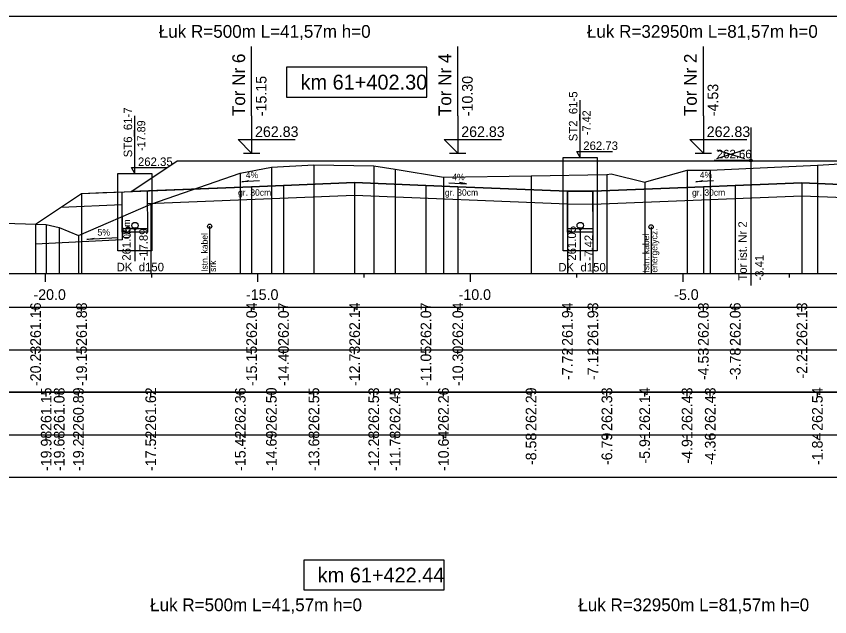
# Model space of a CAD drawing. Extents: x 6516023 to 6560129, y 5513077 to 5529206.
# Drawn here: x 6519199.78 to 6519218.91, y 5514532.52 to 5514546.66 of the extents above; entities that cross this region are included whole.
import ezdxf

# ---------------------------------------------------------------- set-up
doc = ezdxf.new("R2010")
doc.units = 0
for name, color, linetype in [('IR_default', 7, 'Continuous'), ('TOR_PRZEK_P-kable', 7, 'Continuous'), ('TOR_PRZEK_P-komponent', 7, 'Continuous'), ('TOR_PRZEK_P-odwodnienie', 7, 'Continuous'), ('TOR_PRZEK_P-opisy', 7, 'Continuous'), ('TOR_PRZEK_P-schodkowanie+wymiana', 7, 'Continuous'), ('TOR_PRZEK_P-tabelka istniejace', 7, 'Continuous'), ('TOR_PRZEK_P-tabelka projektowane', 7, 'Continuous'), ('TOR_PRZEK_P-teren istniejacy', 7, 'Continuous'), ('TOR_PRZEK_P-tory istniejace', 7, 'Continuous'), ('TOR_PRZEK_P-tory projektowane', 7, 'Continuous'), ('TOR_PRZEK_P-uklad odniesienia', 7, 'Continuous'), ('TOR_PRZEK_P-warstwa ochronna I', 7, 'Continuous'), ('TOR_PRZEK_P-warstwa ochronna II', 7, 'Continuous'), ('TOR_PS_T-skarpy projektowane', 7, 'Continuous'), ('TOR_RAMKI-ramka+tabelka 1', 7, 'Continuous')]:
    doc.layers.add(name, color=color, linetype=linetype)

msp = doc.modelspace()

# ---------------------------------------------------------------- linework, layer by layer
at = {"layer": 'IR_default'}
msp.add_lwpolyline([(6519200.232, 5514541.764), (6519200.232, 5514541.764), (6519201.313, 5514542.485), (6519201.813, 5514542.505), (6519202.326, 5514542.525), (6519202.478, 5514542.531), (6519203.315, 5514543.089), (6519203.563, 5514543.255), (6519206.261, 5514543.255), (6519207.063, 5514543.255), (6519208.133, 5514543.255), (6519208.413, 5514543.254), (6519209.216, 5514543.254), (6519211.913, 5514543.254), (6519213.663, 5514543.254), (6519214.188, 5514543.254), (6519216.883, 5514543.254), (6519217.688, 5514543.254), (6519218.479, 5514543.254), (6519218.713, 5514543.254), (6519219.518, 5514543.254)], dxfattribs=at)
at = {"layer": 'TOR_PRZEK_P-kable'}
for p, q in [((6519204.326, 5514541.714), (6519204.326, 5514540.604)), ((6519214.709, 5514541.698), (6519214.709, 5514540.588))]:
    msp.add_line(p, q, dxfattribs=at)
for centre in [(6519204.326, 5514541.714), (6519214.709, 5514541.698)]:
    msp.add_circle(centre, 0.05, dxfattribs=at)
at = {"layer": 'TOR_PRZEK_P-komponent'}
msp.add_lwpolyline([(6519219.713, 5514542.676), (6519218.256, 5514542.734), (6519216.688, 5514542.671), (6519215.938, 5514542.641), (6519213.34, 5514542.537), (6519212.74, 5514542.541), (6519210.163, 5514542.644), (6519209.413, 5514542.674), (6519207.736, 5514542.742), (6519206.063, 5514542.675), (6519205.313, 5514542.645), (6519202.478, 5514542.531), (6519203.563, 5514543.255), (6519207.063, 5514543.255), (6519208.413, 5514543.254), (6519211.913, 5514543.254), (6519214.188, 5514543.254), (6519217.688, 5514543.254), (6519218.713, 5514543.254), (6519222.213, 5514543.254)], dxfattribs=at)
at = {"layer": 'TOR_PRZEK_P-odwodnienie'}
for p, q in [((6519213.042, 5514543.334), (6519213.042, 5514544.684)), ((6519202.569, 5514542.959), (6519202.569, 5514544.309)), ((6519212.959, 5514543.472), (6519213.799, 5514543.472)), ((6519213.042, 5514543.334), (6519212.959, 5514543.472)), ((6519202.486, 5514543.096), (6519203.326, 5514543.096)), ((6519202.569, 5514542.959), (6519202.486, 5514543.096)), ((6519202.87, 5514541.577), (6519202.867, 5514542.547)), ((6519202.27, 5514541.575), (6519202.267, 5514542.523)), ((6519212.743, 5514541.575), (6519212.74, 5514542.541)), ((6519213.343, 5514541.577), (6519213.34, 5514542.537)), ((6519202.87, 5514541.656), (6519202.27, 5514541.656)), ((6519202.57, 5514541.656), (6519202.57, 5514540.891)), ((6519213.343, 5514541.656), (6519212.743, 5514541.656)), ((6519213.043, 5514541.656), (6519213.043, 5514540.912)), ((6519202.87, 5514541.576), (6519202.27, 5514541.576)), ((6519213.343, 5514541.576), (6519212.743, 5514541.576))]:
    msp.add_line(p, q, dxfattribs=at)
for points in [[(6519212.642, 5514541.806), (6519212.642, 5514543.334), (6519213.442, 5514543.334), (6519213.442, 5514541.136), (6519212.642, 5514541.136), (6519212.642, 5514541.806)], [(6519202.169, 5514541.806), (6519202.169, 5514542.959), (6519202.969, 5514542.959), (6519202.969, 5514541.136), (6519202.169, 5514541.136), (6519202.169, 5514541.806)]]:
    msp.add_lwpolyline(points, dxfattribs=at)
for centre, radius in [((6519202.57, 5514541.731), 0.075), ((6519213.043, 5514541.731), 0.075), ((6519202.57, 5514541.656), 0.03), ((6519213.043, 5514541.656), 0.03)]:
    msp.add_circle(centre, radius, dxfattribs=at)
at = {"layer": 'TOR_PRZEK_P-opisy'}
for points in [[(6519205.5, 5514542.78), (6519205.082, 5514542.761), (6519205.25, 5514542.79)], [(6519209.953, 5514542.734), (6519210.371, 5514542.714), (6519210.203, 5514542.743)], [(6519216.178, 5514542.78), (6519215.76, 5514542.761), (6519215.928, 5514542.79)]]:
    msp.add_lwpolyline(points, dxfattribs=at)
at = {"layer": 'TOR_PRZEK_P-schodkowanie+wymiana'}
for p, q in [((6519202.269, 5514541.941), (6519202.269, 5514541.398)), ((6519202.269, 5514541.398), (6519200.232, 5514541.296))]:
    msp.add_line(p, q, dxfattribs=at)
at = {"layer": 'TOR_PRZEK_P-tabelka istniejace'}
for p, q in [((6519200.481, 5514537.706), (6519200.481, 5514537.806)), ((6519200.787, 5514537.706), (6519200.787, 5514537.806)), ((6519201.239, 5514537.706), (6519201.239, 5514537.806)), ((6519202.94, 5514537.706), (6519202.94, 5514537.806)), ((6519205.047, 5514537.706), (6519205.047, 5514537.806)), ((6519205.777, 5514537.706), (6519205.777, 5514537.806)), ((6519206.778, 5514537.706), (6519206.778, 5514537.806)), ((6519208.186, 5514537.706), (6519208.186, 5514537.806)), ((6519208.687, 5514537.706), (6519208.687, 5514537.806)), ((6519209.826, 5514537.706), (6519209.826, 5514537.806)), ((6519211.885, 5514537.706), (6519211.885, 5514537.806)), ((6519213.669, 5514537.706), (6519213.669, 5514537.806)), ((6519214.558, 5514537.706), (6519214.558, 5514537.806)), ((6519215.555, 5514537.706), (6519215.555, 5514537.806)), ((6519216.1, 5514537.706), (6519216.1, 5514537.806)), ((6519218.62, 5514537.706), (6519218.62, 5514537.806)), ((6519176.663, 5514536.806), (6519260.463, 5514536.806)), ((6519200.481, 5514536.706), (6519200.481, 5514536.806)), ((6519200.787, 5514536.706), (6519200.787, 5514536.806)), ((6519201.239, 5514536.706), (6519201.239, 5514536.806)), ((6519202.94, 5514536.706), (6519202.94, 5514536.806)), ((6519205.047, 5514536.706), (6519205.047, 5514536.806)), ((6519205.777, 5514536.706), (6519205.777, 5514536.806)), ((6519206.778, 5514536.706), (6519206.778, 5514536.806)), ((6519208.186, 5514536.706), (6519208.186, 5514536.806)), ((6519208.687, 5514536.706), (6519208.687, 5514536.806)), ((6519209.826, 5514536.706), (6519209.826, 5514536.806)), ((6519211.885, 5514536.706), (6519211.885, 5514536.806)), ((6519213.669, 5514536.706), (6519213.669, 5514536.806)), ((6519214.558, 5514536.706), (6519214.558, 5514536.806)), ((6519215.555, 5514536.706), (6519215.555, 5514536.806)), ((6519216.1, 5514536.706), (6519216.1, 5514536.806)), ((6519218.62, 5514536.706), (6519218.62, 5514536.806))]:
    msp.add_line(p, q, dxfattribs=at)
for points in [[(6519206.778, 5514543.158), (6519206.778, 5514540.806), (6519206.778, 5514540.676), (6519206.778, 5514540.606)], [(6519208.186, 5514543.138), (6519208.186, 5514540.806), (6519208.186, 5514540.676), (6519208.186, 5514540.606)], [(6519218.62, 5514543.148), (6519218.62, 5514540.806), (6519218.62, 5514540.676), (6519218.62, 5514540.606)], [(6519205.047, 5514542.964), (6519205.047, 5514540.806), (6519205.047, 5514540.676), (6519205.047, 5514540.606)], [(6519205.777, 5514543.102), (6519205.777, 5514540.806), (6519205.777, 5514540.676), (6519205.777, 5514540.606)], [(6519208.687, 5514543.054), (6519208.687, 5514540.806), (6519208.687, 5514540.676), (6519208.687, 5514540.606)], [(6519213.669, 5514542.931), (6519213.669, 5514540.806), (6519213.669, 5514540.676), (6519213.669, 5514540.606)], [(6519215.555, 5514543.033), (6519215.555, 5514540.806), (6519215.555, 5514540.676), (6519215.555, 5514540.606)], [(6519216.1, 5514543.033), (6519216.1, 5514540.806), (6519216.1, 5514540.676), (6519216.1, 5514540.606)], [(6519209.826, 5514542.869), (6519209.826, 5514540.806), (6519209.826, 5514540.676), (6519209.826, 5514540.606)], [(6519211.885, 5514542.9), (6519211.885, 5514540.806), (6519211.885, 5514540.676), (6519211.885, 5514540.606)], [(6519214.558, 5514542.749), (6519214.558, 5514540.806), (6519214.558, 5514540.676), (6519214.558, 5514540.606)], [(6519202.94, 5514542.231), (6519202.94, 5514540.806), (6519202.94, 5514540.676), (6519202.94, 5514540.606)], [(6519200.481, 5514541.756), (6519200.481, 5514540.806), (6519200.481, 5514540.676), (6519200.481, 5514540.606)], [(6519200.787, 5514541.687), (6519200.787, 5514540.806), (6519200.787, 5514540.676), (6519200.787, 5514540.606)], [(6519201.239, 5514541.496), (6519201.239, 5514540.806), (6519201.239, 5514540.676), (6519201.239, 5514540.606)]]:
    msp.add_lwpolyline(points, dxfattribs=at)
msp.add_lwpolyline([(6519176.663, 5514537.806), (6519176.663, 5514535.806), (6519260.463, 5514535.806), (6519260.463, 5514537.806)], close=True, dxfattribs=at)
at = {"layer": 'TOR_PRZEK_P-tabelka projektowane'}
for p, q in [((6519200.232, 5514539.706), (6519200.232, 5514539.806)), ((6519201.313, 5514539.706), (6519201.313, 5514539.806)), ((6519205.313, 5514539.706), (6519205.313, 5514539.806)), ((6519206.063, 5514539.706), (6519206.063, 5514539.806)), ((6519207.736, 5514539.706), (6519207.736, 5514539.806)), ((6519209.413, 5514539.706), (6519209.413, 5514539.806)), ((6519210.163, 5514539.706), (6519210.163, 5514539.806)), ((6519212.74, 5514539.706), (6519212.74, 5514539.806)), ((6519213.34, 5514539.706), (6519213.34, 5514539.806)), ((6519215.938, 5514539.706), (6519215.938, 5514539.806)), ((6519216.688, 5514539.706), (6519216.688, 5514539.806)), ((6519218.256, 5514539.706), (6519218.256, 5514539.806)), ((6519176.663, 5514538.806), (6519260.463, 5514538.806)), ((6519200.232, 5514538.706), (6519200.232, 5514538.806)), ((6519201.313, 5514538.706), (6519201.313, 5514538.806)), ((6519205.313, 5514538.706), (6519205.313, 5514538.806)), ((6519206.063, 5514538.706), (6519206.063, 5514538.806)), ((6519207.736, 5514538.706), (6519207.736, 5514538.806)), ((6519209.413, 5514538.706), (6519209.413, 5514538.806)), ((6519210.163, 5514538.706), (6519210.163, 5514538.806)), ((6519212.74, 5514538.706), (6519212.74, 5514538.806)), ((6519213.34, 5514538.706), (6519213.34, 5514538.806)), ((6519215.938, 5514538.706), (6519215.938, 5514538.806)), ((6519216.688, 5514538.706), (6519216.688, 5514538.806)), ((6519218.256, 5514538.706), (6519218.256, 5514538.806))]:
    msp.add_line(p, q, dxfattribs=at)
for points in [[(6519207.736, 5514542.742), (6519207.736, 5514540.806), (6519207.736, 5514540.676), (6519207.736, 5514540.606)], [(6519205.313, 5514542.645), (6519205.313, 5514540.806), (6519205.313, 5514540.676), (6519205.313, 5514540.606)], [(6519206.063, 5514542.675), (6519206.063, 5514540.806), (6519206.063, 5514540.676), (6519206.063, 5514540.606)], [(6519209.413, 5514542.674), (6519209.413, 5514540.806), (6519209.413, 5514540.676), (6519209.413, 5514540.606)], [(6519210.163, 5514542.644), (6519210.163, 5514540.806), (6519210.163, 5514540.676), (6519210.163, 5514540.606)], [(6519215.938, 5514542.641), (6519215.938, 5514540.806), (6519215.938, 5514540.676), (6519215.938, 5514540.606)], [(6519216.688, 5514542.671), (6519216.688, 5514540.806), (6519216.688, 5514540.676), (6519216.688, 5514540.606)], [(6519218.256, 5514542.734), (6519218.256, 5514540.806), (6519218.256, 5514540.676), (6519218.256, 5514540.606)], [(6519201.313, 5514542.485), (6519201.313, 5514540.806), (6519201.313, 5514540.676), (6519201.313, 5514540.606)], [(6519212.74, 5514542.541), (6519212.74, 5514540.806), (6519212.74, 5514540.676), (6519212.74, 5514540.606)], [(6519213.34, 5514542.537), (6519213.34, 5514540.806), (6519213.34, 5514540.676), (6519213.34, 5514540.606)], [(6519200.232, 5514541.764), (6519200.232, 5514540.806), (6519200.232, 5514540.676), (6519200.232, 5514540.606)]]:
    msp.add_lwpolyline(points, dxfattribs=at)
msp.add_lwpolyline([(6519176.663, 5514539.806), (6519176.663, 5514537.806), (6519260.463, 5514537.806), (6519260.463, 5514539.806)], close=True, dxfattribs=at)
at = {"layer": 'TOR_PRZEK_P-teren istniejacy'}
msp.add_lwpolyline([(6519183.154, 5514542.179), (6519188.953, 5514542.245), (6519190.163, 5514542.225), (6519196.973, 5514541.906), (6519198.027, 5514541.835), (6519200.481, 5514541.756), (6519200.787, 5514541.687), (6519201.239, 5514541.496), (6519202.94, 5514542.231), (6519205.047, 5514542.964), (6519205.777, 5514543.102), (6519206.778, 5514543.158), (6519208.186, 5514543.138), (6519208.687, 5514543.054), (6519209.826, 5514542.869), (6519211.885, 5514542.9), (6519213.669, 5514542.931), (6519213.772, 5514542.951), (6519214.558, 5514542.749), (6519214.61, 5514542.771), (6519215.555, 5514543.033), (6519216.1, 5514543.033), (6519218.62, 5514543.148), (6519220.331, 5514543.254)], dxfattribs=at)
at = {"layer": 'TOR_PRZEK_P-tory istniejace'}
for p, q in [((6519217.055, 5514544.039), (6519217.055, 5514540.319)), ((6519216.255, 5514543.311), (6519216.907, 5514543.514)), ((6519216.255, 5514543.514), (6519216.907, 5514543.311)), ((6519217.055, 5514543.264), (6519216.189, 5514543.264))]:
    msp.add_line(p, q, dxfattribs=at)
msp.add_circle((6519217.055, 5514543.264), 0.035, dxfattribs=at)
at = {"layer": 'TOR_PRZEK_P-tory projektowane'}
for p, q in [((6519205.313, 5514544.312), (6519205.313, 5514545.944)), ((6519210.163, 5514544.312), (6519210.163, 5514545.944)), ((6519215.938, 5514544.312), (6519215.938, 5514545.944)), ((6519205.313, 5514544.312), (6519205.313, 5514543.435)), ((6519210.163, 5514544.312), (6519210.163, 5514543.434)), ((6519215.938, 5514544.312), (6519215.938, 5514543.434)), ((6519205.313, 5514543.435), (6519204.994, 5514543.754)), ((6519204.994, 5514543.754), (6519206.338, 5514543.754)), ((6519210.163, 5514543.434), (6519209.844, 5514543.754)), ((6519209.844, 5514543.754), (6519211.188, 5514543.754)), ((6519215.938, 5514543.434), (6519215.619, 5514543.754)), ((6519215.619, 5514543.754), (6519216.963, 5514543.754)), ((6519205.122, 5514543.435), (6519205.505, 5514543.435)), ((6519209.971, 5514543.434), (6519210.355, 5514543.434)), ((6519215.746, 5514543.434), (6519216.13, 5514543.434))]:
    msp.add_line(p, q, dxfattribs=at)
at = {"layer": 'TOR_PRZEK_P-uklad odniesienia'}
for p, q in [((6519180.463, 5514540.606), (6519260.463, 5514540.606)), ((6519200.463, 5514540.406), (6519200.463, 5514540.606)), ((6519202.963, 5514540.506), (6519202.963, 5514540.606)), ((6519205.463, 5514540.406), (6519205.463, 5514540.606)), ((6519207.963, 5514540.506), (6519207.963, 5514540.606)), ((6519210.463, 5514540.406), (6519210.463, 5514540.606)), ((6519212.963, 5514540.506), (6519212.963, 5514540.606)), ((6519215.463, 5514540.406), (6519215.463, 5514540.606)), ((6519217.963, 5514540.506), (6519217.963, 5514540.606))]:
    msp.add_line(p, q, dxfattribs=at)
for points in [[(6519209.436, 5514545.456), (6519206.136, 5514545.456), (6519206.136, 5514544.756), (6519209.436, 5514544.756)], [(6519209.839, 5514533.856), (6519206.539, 5514533.856), (6519206.539, 5514533.156), (6519209.839, 5514533.156)]]:
    msp.add_lwpolyline(points, close=True, dxfattribs=at)
at = {"layer": 'TOR_PRZEK_P-warstwa ochronna I'}
for points in [[(6519202.868, 5514542.247), (6519207.736, 5514542.442), (6519212.741, 5514542.241), (6519213.341, 5514542.237), (6519218.256, 5514542.434), (6519223.061, 5514542.242)], [(6519200.835, 5514542.165), (6519202.268, 5514542.223)]]:
    msp.add_lwpolyline(points, dxfattribs=at)
at = {"layer": 'TOR_PRZEK_P-warstwa ochronna II'}
msp.add_lwpolyline([(6519200.232, 5514541.764), (6519201.313, 5514542.485), (6519205.313, 5514542.645), (6519206.063, 5514542.675), (6519207.736, 5514542.742), (6519209.413, 5514542.674), (6519210.163, 5514542.644), (6519212.74, 5514542.541), (6519213.34, 5514542.537), (6519215.938, 5514542.641), (6519216.688, 5514542.671), (6519218.256, 5514542.734), (6519219.713, 5514542.676), (6519220.463, 5514542.646), (6519223.06, 5514542.542), (6519223.661, 5514542.347), (6519233.558, 5514542.743), (6519236.032, 5514542.644), (6519241.052, 5514542.444), (6519244.409, 5514542.309), (6519245.397, 5514542.968)], dxfattribs=at)
at = {"layer": 'TOR_PS_T-skarpy projektowane'}
msp.add_lwpolyline([(6519202.176, 5514541.443), (6519201.44, 5514541.403), (6519201.613, 5514541.434)], dxfattribs=at)
at = {"layer": 'TOR_RAMKI-ramka+tabelka 1'}
msp.add_lwpolyline([(6519087.013, 5514546.656), (6519334.513, 5514546.656), (6519334.513, 5514518.156), (6519087.013, 5514518.156)], close=True, dxfattribs=at)

# ---------------------------------------------------------------- texts
at = {"layer": 'TOR_PRZEK_P-kable'}
for s, height, p in [('energetycz.', 0.14999, (6519214.858, 5514540.624)), ('Istn. kabel', 0.14999, (6519204.281, 5514540.64)), ('Istn. kabel', 0.14999, (6519214.664, 5514540.624)), ('srk', 0.15, (6519204.475, 5514540.64))]:
    msp.add_text(s, height=height, rotation=90.0511, dxfattribs=at).set_placement(p)
at = {"layer": 'TOR_PRZEK_P-odwodnienie'}
for s, height, rotation, p in [('ST2_61-5', 0.2, 90, (6519212.976, 5514543.713)), ('ST6_61-7', 0.2, 90, (6519202.503, 5514543.337)), ('-7.42', 0.19, 90, (6519213.285, 5514543.862)), ('-17.89', 0.19, 90, (6519202.812, 5514543.486)), ('261.05', 0.2, 90, (6519202.47, 5514540.904)), ('-17.89', 0.2, 90, (6519202.87, 5514540.904)), ('261.05', 0.2, 90, (6519212.943, 5514540.904)), ('-7.42', 0.2, 90, (6519213.343, 5514540.904)), ('DK_d150', 0.2, 360, (6519202.137, 5514540.654)), ('DK_d150', 0.2, 360, (6519212.527, 5514540.65))]:
    msp.add_text(s, height=height, rotation=rotation, dxfattribs=at).set_placement(p)
for s, p in [('262.73', (6519213.113, 5514543.509)), ('262.35', (6519202.639, 5514543.133))]:
    msp.add_text(s, height=0.2, dxfattribs=at).set_placement(p)
at = {"layer": 'TOR_PRZEK_P-opisy'}
for rotation, p in [(0.1515, (6519205.177, 5514542.846)), (359.8485, (6519210.032, 5514542.799)), (0.1515, (6519215.855, 5514542.846))]:
    msp.add_text('4%', height=0.15, rotation=rotation, dxfattribs=at).set_placement(p)
at = {"layer": 'TOR_PRZEK_P-schodkowanie+wymiana'}
msp.add_text('0,5m', height=0.1545, rotation=90, dxfattribs=at).set_placement((6519202.451, 5514541.414))
at = {"layer": 'TOR_PRZEK_P-tabelka istniejace'}
for s, p in [('261.15', (6519200.606, 5514536.897)), ('261.08', (6519200.912, 5514536.898)), ('260.89', (6519201.364, 5514536.898)), ('261.62', (6519203.065, 5514536.9)), ('262.36', (6519205.172, 5514536.898)), ('262.50', (6519205.902, 5514536.898)), ('262.55', (6519206.903, 5514536.897)), ('262.53', (6519208.311, 5514536.898)), ('262.45', (6519208.812, 5514536.897)), ('262.26', (6519209.951, 5514536.898)), ('262.29', (6519212.01, 5514536.898)), ('262.33', (6519213.794, 5514536.898)), ('262.14', (6519214.683, 5514536.899)), ('262.43', (6519215.68, 5514536.898)), ('262.43', (6519216.225, 5514536.898)), ('262.54', (6519218.745, 5514536.899)), ('-19.98', (6519200.606, 5514535.954)), ('-19.68', (6519200.912, 5514535.954)), ('-19.22', (6519201.364, 5514535.956)), ('-17.52', (6519203.065, 5514535.956)), ('-15.42', (6519205.172, 5514535.956)), ('-14.69', (6519205.902, 5514535.955)), ('-13.68', (6519206.903, 5514535.954)), ('-12.28', (6519208.311, 5514535.954)), ('-11.78', (6519208.812, 5514535.954)), ('-10.64', (6519209.951, 5514535.955)), ('-8.58', (6519212.01, 5514536.094)), ('-6.79', (6519213.794, 5514536.094)), ('-5.91', (6519214.683, 5514536.129)), ('-4.91', (6519215.68, 5514536.129)), ('-4.36', (6519216.225, 5514536.094)), ('-1.84', (6519218.745, 5514536.095))]:
    msp.add_text(s, height=0.25, rotation=90, dxfattribs=at).set_placement(p)
at = {"layer": 'TOR_PRZEK_P-tabelka projektowane'}
for s, p in [('261.16', (6519200.357, 5514538.898)), ('261.88', (6519201.438, 5514538.898)), ('262.04', (6519205.438, 5514538.899)), ('262.07', (6519206.188, 5514538.898)), ('262.14', (6519207.861, 5514538.899)), ('262.07', (6519209.538, 5514538.898)), ('262.04', (6519210.288, 5514538.899)), ('261.94', (6519212.865, 5514538.899)), ('261.93', (6519213.465, 5514538.898)), ('262.03', (6519216.063, 5514538.898)), ('262.06', (6519216.813, 5514538.898)), ('262.13', (6519218.381, 5514538.898)), ('-20.23', (6519200.357, 5514537.954)), ('-19.15', (6519201.438, 5514537.953)), ('-15.15', (6519205.438, 5514537.953)), ('-14.40', (6519206.188, 5514537.955)), ('-12.73', (6519207.861, 5514537.954)), ('-11.05', (6519209.538, 5514537.953)), ('-10.30', (6519210.288, 5514537.955)), ('-7.72', (6519212.865, 5514538.096)), ('-7.12', (6519213.465, 5514538.096)), ('-4.53', (6519216.063, 5514538.094)), ('-3.78', (6519216.813, 5514538.094)), ('-2.21', (6519218.381, 5514538.129))]:
    msp.add_text(s, height=0.25, rotation=90, dxfattribs=at).set_placement(p)
at = {"layer": 'TOR_PRZEK_P-tory istniejace'}
msp.add_text('262.66', height=0.2, dxfattribs=at).set_placement((6519216.255, 5514543.314))
for s, rotation, p in [('Tor ist. Nr 2', 90.0511, (6519216.961, 5514540.434)), ('-3.41', 90, (6519217.355, 5514540.434))]:
    msp.add_text(s, height=0.2, rotation=rotation, dxfattribs=at).set_placement(p)
at = {"layer": 'TOR_PRZEK_P-tory projektowane'}
for s, height, rotation, p in [('Łuk R=500m L=41,57m h=0', 0.3, 360, (6519203.128, 5514546.15)), ('Łuk R=32950m L=81,57m h=0', 0.3, 360, (6519213.199, 5514546.15)), ('Tor Nr 6', 0.3, 90, (6519205.159, 5514544.306)), ('Tor Nr 4', 0.3, 90, (6519210.008, 5514544.306)), ('Tor Nr 2', 0.3, 90, (6519215.783, 5514544.306)), ('-15.15', 0.25, 90, (6519205.663, 5514544.305)), ('-10.30', 0.25, 90, (6519210.513, 5514544.304)), ('-4.53', 0.25, 90, (6519216.288, 5514544.304)), ('Łuk R=500m L=41,57m h=0', 0.3, 360, (6519202.925, 5514532.655)), ('Łuk R=32950m L=81,57m h=0', 0.3, 360, (6519212.996, 5514532.655))]:
    msp.add_text(s, height=height, rotation=rotation, dxfattribs=at).set_placement(p)
for p in [(6519205.393, 5514543.815), (6519210.243, 5514543.814), (6519216.018, 5514543.814)]:
    msp.add_text('262.83', height=0.25, dxfattribs=at).set_placement(p)
at = {"layer": 'TOR_PRZEK_P-uklad odniesienia'}
for s, height, p in [('km 61+402.30', 0.35, (6519206.464, 5514544.931)), ('-20.0', 0.25, (6519200.182, 5514539.981)), ('-15.0', 0.25, (6519205.182, 5514539.981)), ('-10.0', 0.25, (6519210.182, 5514539.981)), ('-5.0', 0.25, (6519215.252, 5514539.981)), ('km 61+422.44', 0.35, (6519206.868, 5514533.331))]:
    msp.add_text(s, height=height, dxfattribs=at).set_placement(p)
at = {"layer": 'TOR_PRZEK_P-warstwa ochronna I'}
for p in [(6519204.993, 5514542.433), (6519209.859, 5514542.433), (6519215.672, 5514542.433)]:
    msp.add_text('gr. 30cm', height=0.15, dxfattribs=at).set_placement(p)
at = {"layer": 'TOR_PS_T-skarpy projektowane'}
msp.add_text('5%', height=0.1545, dxfattribs=at).set_placement((6519201.687, 5514541.494))

doc.saveas('drawing.dxf')
